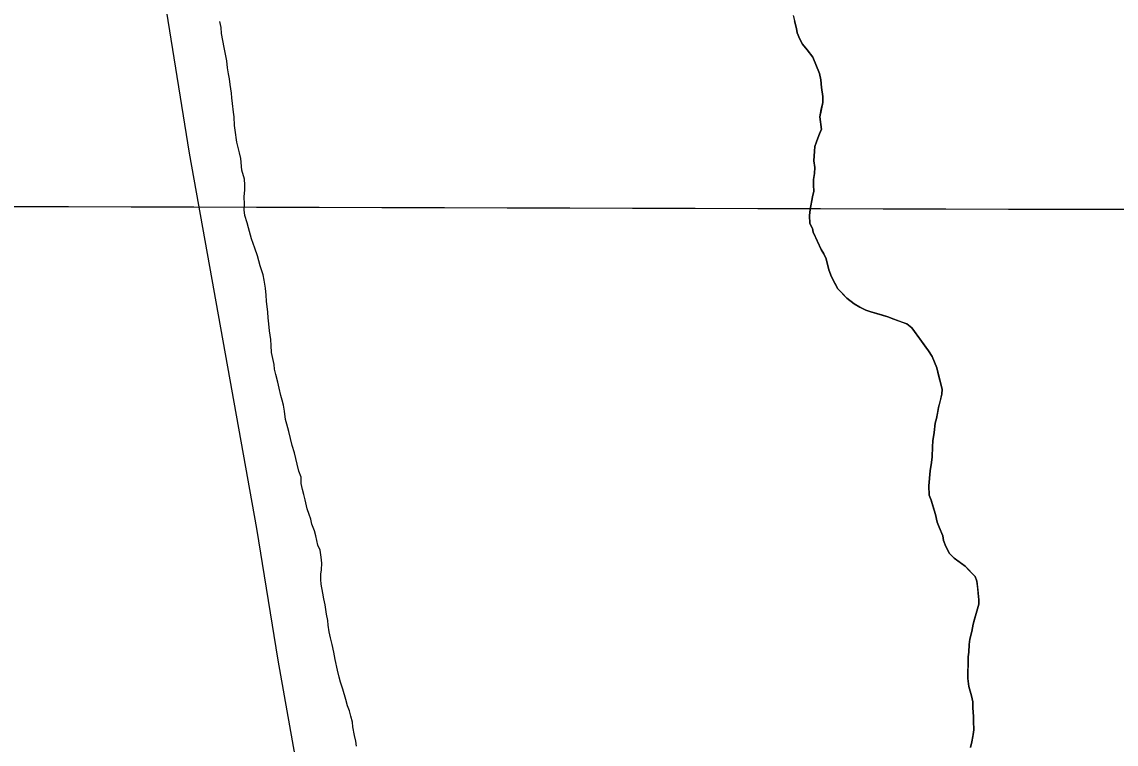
# Model space of a CAD drawing. Extents: x 3172297 to 3210190, y 958463 to 983887.
# Drawn here: x 3189399 to 3190110, y 969598 to 970068 of the extents above; entities that cross this region are included whole.
import ezdxf

# ---------------------------------------------------------------- set-up
doc = ezdxf.new("R2010")
doc.units = 0
for name, color, linetype in [('V-GRID-MAJR', 7, 'Continuous'), ('V-LEVE-TOET', 7, 'Continuous'), ('V-SITE-VEGE', 7, 'Continuous'), ('V-TOPO-SHOR', 7, 'Continuous')]:
    doc.layers.add(name, color=color, linetype=linetype)

msp = doc.modelspace()

# ---------------------------------------------------------------- linework, layer by layer
at = {"layer": 'V-GRID-MAJR'}
msp.add_spline([(3176557.23, 969982.7930000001), (3181771.021, 969968.005), (3186984.815, 969953.976), (3192198.611, 969940.7050000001), (3197412.4080000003, 969928.193), (3202626.207, 969916.438), (3207840.008, 969905.443), (3207840.009, 969905.443)], degree=3, dxfattribs=at)
at = {"layer": 'V-LEVE-TOET'}
msp.add_lwpolyline([(3189410.198, 970562.871), (3189444.33, 970359.541), (3189444.33, 970359.541), (3189468.4930000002, 970217.0970000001), (3189477.541, 970167.314), (3189477.541, 970167.314), (3189507.276, 969982.4450000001), (3189507.276, 969982.4450000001), (3189550.994, 969738.42), (3189550.994, 969738.42), (3189564.8370000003, 969652.868), (3189580.17, 969567.573)], dxfattribs=at)
at = {"layer": 'V-SITE-VEGE'}
for p, q in [((3189899.886, 970071.979), (3189901.893, 970063.55)), ((3189901.893, 970063.55), (3189902.46, 970060.539)), ((3189902.46, 970060.539), (3189904.217, 970056.615)), ((3189904.217, 970056.615), (3189905.982, 970053.2930000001)), ((3189905.982, 970053.2930000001), (3189908.946, 970049.6560000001)), ((3189908.946, 970049.6560000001), (3189912.495, 970044.811)), ((3189912.495, 970044.811), (3189916.882, 970034.251)), ((3189916.882, 970034.251), (3189917.736, 970030.0380000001)), ((3189917.736, 970030.0380000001), (3189918.2830000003, 970025.226)), ((3189918.2830000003, 970025.226), (3189919.116, 970019.211)), ((3189919.116, 970019.211), (3189919.071, 970015.307)), ((3189919.071, 970015.307), (3189917.167, 970006.017)), ((3189917.167, 970006.017), (3189918.2770000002, 969997.897)), ((3189917.973, 969997.6), (3189916.431, 969994.012)), ((3189918.2770000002, 969997.897), (3189917.973, 969997.6)), ((3189914.883, 969989.828), (3189913.949, 969986.834)), ((3189916.431, 969994.012), (3189914.883, 969989.828)), ((3189913.615, 969983.836), (3189913.245, 969977.532)), ((3189913.949, 969986.834), (3189913.615, 969983.836)), ((3189913.245, 969977.532), (3189913.793, 969973.022)), ((3189913.75, 969969.1190000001), (3189913.107, 969965.221)), ((3189913.793, 969973.022), (3189913.75, 969969.1190000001)), ((3189913.107, 969965.221), (3189913.066, 969961.6190000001)), ((3189913.066, 969961.6190000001), (3189913.322, 969957.711)), ((3189912.38, 969954.117), (3189910.787, 969945.726)), ((3189913.322, 969957.711), (3189912.38, 969954.117)), ((3189910.787, 969945.726), (3189910.4450000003, 969941.8289999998)), ((3189910.4450000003, 969941.8289999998), (3189910.687, 969936.7170000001)), ((3189910.687, 969936.7170000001), (3189912.45, 969933.395)), ((3189912.45, 969933.395), (3189912.724, 969930.991)), ((3189912.724, 969930.991), (3189918.004, 969919.821)), ((3189918.004, 969919.821), (3189919.776, 969917.095)), ((3189919.776, 969917.095), (3189921.24, 969913.775)), ((3189921.24, 969913.775), (3189922.9620000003, 969906.5480000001)), ((3189922.9620000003, 969906.5480000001), (3189924.713, 969902.024)), ((3189924.713, 969902.024), (3189928.83, 969894.17)), ((3189928.83, 969894.17), (3189934.767, 969888.1)), ((3189934.767, 969888.1), (3189939.5330000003, 969884.442)), ((3189939.5330000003, 969884.442), (3189943.113, 969882.3)), ((3189943.113, 969882.3), (3189946.9960000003, 969880.4550000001)), ((3189946.9960000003, 969880.4550000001), (3189950.2830000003, 969879.215)), ((3189950.2830000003, 969879.215), (3189961.362, 969876.088)), ((3189961.362, 969876.088), (3189965.249, 969874.5440000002)), ((3189965.249, 969874.544), (3189973.624, 969871.447)), ((3189973.624, 969871.447), (3189976.899, 969869.008)), ((3189976.899, 969869.008), (3189987.841, 969853.8690000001)), ((3189987.841, 969853.8690000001), (3189990.202, 969850.24)), ((3189990.202, 969850.24), (3189993.125, 969843.001)), ((3189993.125, 969843.001), (3189996.574, 969829.1460000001)), ((3189996.535, 969825.845), (3189994.3370000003, 969817.159)), ((3189996.574, 969829.1460000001), (3189996.535, 969825.845)), ((3189994.3370000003, 969817.159), (3189993.055, 969809.966)), ((3189992.1210000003, 969806.9720000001), (3189991.454, 969800.974)), ((3189993.055, 969809.966), (3189992.1210000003, 969806.9720000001)), ((3189991.454, 969800.974), (3189990.4930000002, 969795.579)), ((3189990.448, 969791.676), (3189990.075, 969785.073)), ((3189990.4930000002, 969795.579), (3189990.448, 969791.676)), ((3189990.075, 969785.073), (3189989.735, 969781.473)), ((3189988.775, 969776.078), (3189988.062, 969766.176)), ((3189989.735, 969781.473), (3189988.775, 969776.078)), ((3189988.062, 969766.176), (3189988.296, 969760.167)), ((3189988.296, 969760.167), (3189989.461, 969756.85)), ((3189989.461, 969756.85), (3189992.359, 969747.5090000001)), ((3189992.359, 969747.5090000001), (3189993.506, 969742.692)), ((3189993.506, 969742.692), (3189994.669, 969739.3740000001)), ((3189994.669, 969739.3740000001), (3189997.008, 969733.642)), ((3189997.008, 969733.642), (3189997.575, 969730.633)), ((3189997.575, 969730.633), (3189999.0330000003, 969726.711)), ((3189999.0330000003, 969726.711), (3190001.384, 969722.181)), ((3190001.384, 969722.181), (3190004.3540000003, 969719.1460000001)), ((3190004.3540000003, 969719.1460000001), (3190011.504, 969713.96)), ((3190011.504, 969713.96), (3190018.035, 969707.28)), ((3190018.035, 969707.28), (3190019.202, 969704.263)), ((3190019.202, 969704.263), (3190020.017, 969696.4459999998)), ((3190020.017, 969696.4459999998), (3190020.5700000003, 969692.2349999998)), ((3190020.5700000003, 969692.2349999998), (3190020.537, 969689.233)), ((3190018.667, 969683.246), (3190016.789, 969676.361)), ((3190020.537, 969689.233), (3190018.667, 969683.246)), ((3190016.789, 969676.361), (3190015.835, 969671.567)), ((3190015.835, 969671.567), (3190014.576, 969666.475)), ((3190014.24, 969663.176), (3190013.881, 969658.074)), ((3190014.576, 969666.475), (3190014.24, 969663.176)), ((3190013.5470000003, 969655.074), (3190013.39, 969640.961)), ((3190013.881, 969658.074), (3190013.5470000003, 969655.074)), ((3190013.39, 969640.961), (3190013.935, 969635.8520000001)), ((3190013.935, 969635.8520000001), (3190015.667, 969629.824)), ((3190015.667, 969629.824), (3190016.525, 969625.911)), ((3190016.525, 969625.911), (3190016.482, 969622.0069999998)), ((3190016.482, 969622.0069999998), (3190017.019, 969616.295)), ((3190017.019, 969616.295), (3190016.984, 969613.2930000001)), ((3190016.984, 969613.2930000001), (3190017.222, 969607.583)), ((3190017.222, 969607.583), (3190016.8880000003, 969604.585)), ((3190015.933, 969599.79), (3190014.991, 969596.196)), ((3190016.576, 969603.387), (3190015.933, 969599.79)), ((3190016.8880000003, 969604.585), (3190016.576, 969603.387))]:
    msp.add_line(p, q, dxfattribs=at)
at = {"layer": 'V-TOPO-SHOR'}
for points in [[(3189560.874, 969852.942), (3189560.624, 969857.449), (3189560.3680000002, 969861.3570000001), (3189559.5300000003, 969867.073), (3189558.98, 969871.583), (3189558.724, 969875.49), (3189558.463, 969879.0970000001), (3189557.642, 969886.314), (3189557.386, 969890.219), (3189556.8370000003, 969894.731), (3189555.994, 969899.845), (3189555.432, 969903.456), (3189553.395, 969909.184), (3189551.666, 969915.811), (3189549.919, 969920.6340000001), (3189547.883, 969926.664), (3189545.862, 969933.893), (3189544.998, 969937.209), (3189543.552, 969942.03), (3189542.991, 969945.638), (3189543.3310000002, 969949.2390000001), (3189543.085, 969954.047), (3189543.435, 969958.547), (3189543.472, 969961.85), (3189543.2120000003, 969965.457), (3189541.477, 969971.4820000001), (3189540.961, 969978.996), (3189540.099, 969982.611), (3189538.377, 969989.535), (3189537.2630000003, 969997.356), (3189536.6950000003, 970000.367), (3189536.46, 970006.0750000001), (3189536.191, 970009.081), (3189535.356, 970014.795), (3189535.096, 970018.404), (3189534.827, 970021.408), (3189533.992, 970027.1240000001), (3189533.431, 970030.735), (3189532.8680000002, 970034.044), (3189532.31, 970037.956), (3189531.7600000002, 970042.466), (3189531.196, 970045.775), (3189530.056, 970051.194), (3189528.356, 970060.2220000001), (3189528.098, 970064.1290000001), (3189527.242, 970068.0430000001)], [(3189976.899, 969869.008), (3189973.624, 969871.447), (3189970.333, 969872.684), (3189965.249, 969874.544), (3189961.362, 969876.088), (3189957.17, 969877.337), (3189950.285, 969879.215), (3189946.9960000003, 969880.4550000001), (3189943.113, 969882.3), (3189939.5330000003, 969884.442), (3189934.767, 969888.1), (3189931.8000000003, 969891.135), (3189928.83, 969894.17), (3189925.8910000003, 969899.911), (3189924.713, 969902.024), (3189922.9620000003, 969906.55), (3189922.1, 969910.1630000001), (3189921.24, 969913.775), (3189919.776, 969917.095), (3189918.004, 969919.819), (3189914.486, 969927.366), (3189912.724, 969930.991), (3189912.45, 969933.395), (3189912.157, 969933.9990000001), (3189910.687, 969936.7170000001), (3189910.443, 969941.827), (3189910.787, 969945.726), (3189912.382, 969954.117), (3189913.322, 969957.711), (3189913.066, 969961.6190000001), (3189913.107, 969965.221), (3189913.75, 969969.1190000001), (3189913.793, 969973.022), (3189913.245, 969977.532), (3189913.615, 969983.836), (3189913.949, 969986.834), (3189914.883, 969989.828), (3189916.431, 969994.014), (3189917.973, 969997.6), (3189918.2770000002, 969997.897), (3189917.167, 970006.017), (3189918.1210000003, 970010.814), (3189919.071, 970015.307), (3189919.116, 970019.211), (3189918.2830000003, 970025.226), (3189917.736, 970030.036), (3189916.882, 970034.251), (3189912.495, 970044.811), (3189908.946, 970049.6560000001), (3189905.982, 970053.2930000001), (3189904.217, 970056.615), (3189902.46, 970060.539), (3189901.893, 970063.55), (3189900.7460000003, 970068.367)], [(3190014.991, 969596.196), (3190015.933, 969599.79), (3190016.574, 969603.387), (3190016.8880000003, 969604.585), (3190017.222, 969607.583), (3190016.984, 969613.2930000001), (3190017.019, 969616.295), (3190016.482, 969622.007), (3190016.525, 969625.911), (3190015.667, 969629.824), (3190013.935, 969635.8520000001), (3190013.39, 969640.961), (3190013.435, 969644.867), (3190013.49, 969649.971), (3190013.5470000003, 969655.074), (3190013.881, 969658.074), (3190014.24, 969663.176), (3190014.578, 969666.475), (3190015.835, 969671.567), (3190016.789, 969676.361), (3190017.727, 969679.654), (3190018.667, 969683.246), (3190020.537, 969689.233), (3190020.5700000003, 969692.235), (3190020.017, 969696.446), (3190019.751, 969699.452), (3190019.202, 969704.263), (3190018.037, 969707.28), (3190014.176, 969711.226), (3190011.504, 969713.96), (3190008.524, 969716.094), (3190004.3540000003, 969719.1460000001), (3190001.384, 969722.181), (3189999.0330000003, 969726.711), (3189997.575, 969730.633), (3189997.008, 969733.642), (3189994.669, 969739.3740000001), (3189993.506, 969742.692), (3189992.359, 969747.5090000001), (3189990.62, 969753.235), (3189989.461, 969756.8520000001), (3189988.296, 969760.167), (3189988.062, 969766.176), (3189988.775, 969776.078), (3189989.735, 969781.473), (3189990.075, 969785.073), (3189990.448, 969791.676), (3189990.4930000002, 969795.579), (3189991.454, 969800.974), (3189992.1210000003, 969806.9720000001), (3189993.055, 969809.966), (3189993.694, 969813.262), (3189994.3370000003, 969817.159), (3189995.279, 969820.751), (3189996.537, 969825.845), (3189996.574, 969829.1460000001), (3189995.1380000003, 969834.868), (3189994.274, 969838.182), (3189993.125, 969843.001), (3189990.202, 969850.24), (3189987.841, 969853.8690000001), (3189985.4760000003, 969857.199), (3189982.223, 969861.742), (3189976.899, 969869.008)], [(3189615.973, 969597.0580000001), (3189615.711, 969600.366), (3189614.8510000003, 969603.979), (3189613.7120000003, 969609.699), (3189613.446, 969612.703), (3189612.289, 969616.621), (3189611.4250000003, 969619.935), (3189610.261, 969623.25), (3189609.106, 969627.4670000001), (3189607.079, 969634.0970000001), (3189605.629, 969638.618), (3189604.765, 969641.93), (3189603.614, 969646.448), (3189602.188, 969653.372), (3189601.342, 969658.187), (3189600.193, 969663.0040000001), (3189599.043, 969667.522), (3189598.186, 969671.436), (3189597.633, 969675.6460000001), (3189597.365, 969678.653), (3189596.511, 969682.866), (3189595.678, 969688.883), (3189594.822, 969692.796), (3189594.2600000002, 969696.407), (3189593.128, 969702.426), (3189592.86, 969705.43), (3189592.88, 969707.233), (3189592.896, 969708.734), (3189593.23, 969711.7320000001), (3189593.578, 969715.935), (3189593.021, 969719.844), (3189592.47, 969724.356), (3189591.006, 969727.676), (3189589.573, 969733.697), (3189588.708, 969737.011), (3189586.953, 969741.234), (3189586.39, 969744.5430000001), (3189585.223, 969747.56), (3189584.061, 969751.177), (3189582.628, 969757.2000000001), (3189581.764, 969760.511), (3189580.899, 969763.8250000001), (3189580.043, 969767.7390000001), (3189580.09, 969771.943), (3189578.632, 969775.863), (3189577.481, 969780.381), (3189575.761, 969787.608), (3189574.313, 969792.429), (3189572.011, 969801.463), (3189570.862, 969806.282), (3189569.9960000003, 969809.295), (3189569.156, 969814.71), (3189568.599, 969818.6190000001), (3189567.735, 969821.9330000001), (3189566.8680000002, 969824.946), (3189565.72, 969829.764), (3189564.863, 969833.676), (3189563.717, 969838.495), (3189562.8540000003, 969842.11), (3189562.588, 969845.1140000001), (3189561.73, 969849.028), (3189560.874, 969852.942)]]:
    msp.add_lwpolyline(points, dxfattribs=at)

doc.saveas('drawing.dxf')
